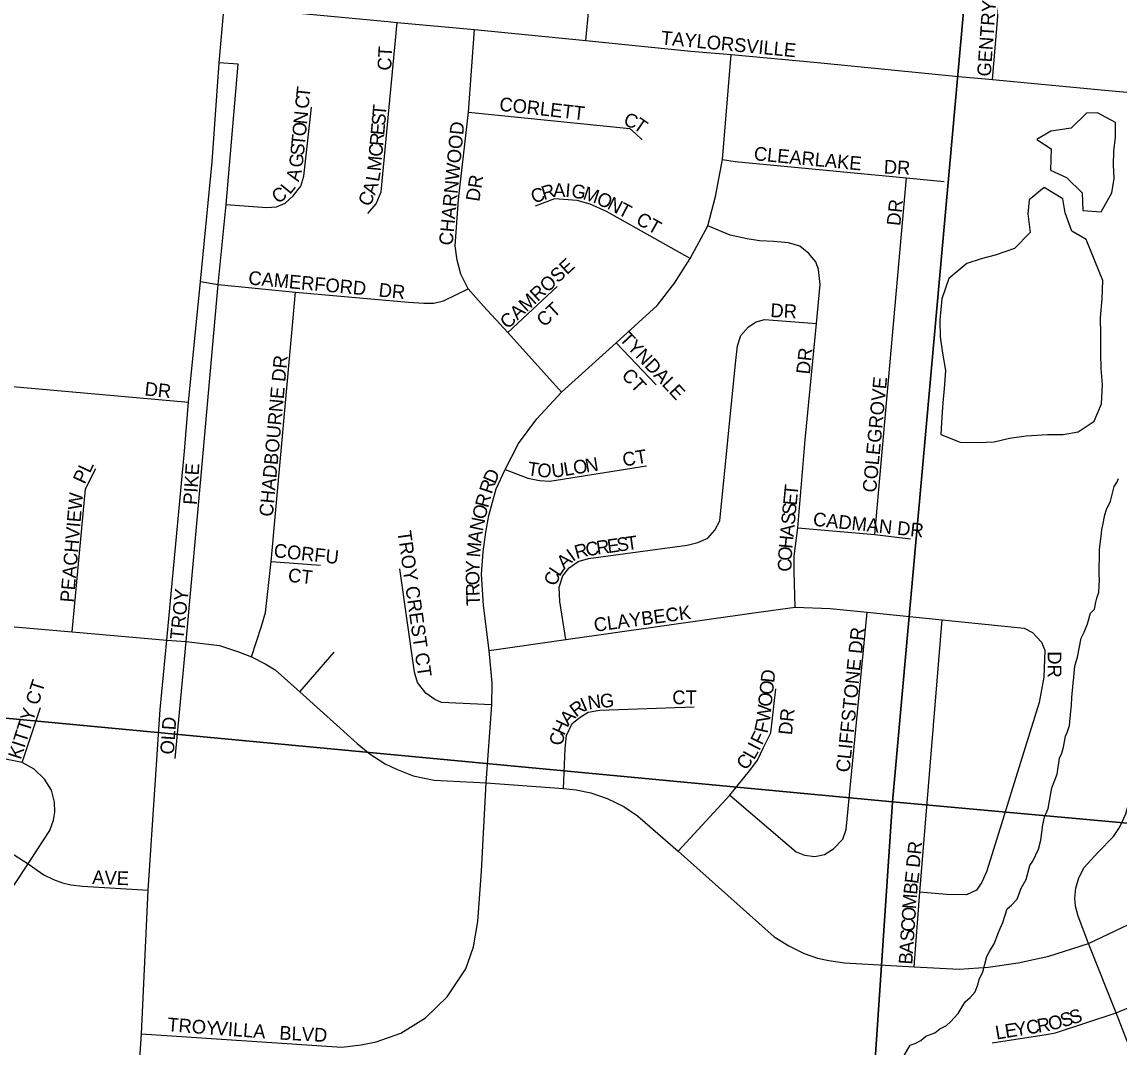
# Model space of a CAD drawing. Extents: x 0 to 680, y 0 to 440.
# Drawn here: x 66.7 to 78.56, y 242.52 to 253.61 of the extents above; entities that cross this region are included whole.
import ezdxf

# ---------------------------------------------------------------- set-up
doc = ezdxf.new("R2010")
doc.units = 0
for name, color, linetype in [('GM_X_City_Street', 7, 'Continuous'), ('GM_X_City_Street_Text', 7, 'Continuous'), ('GM_X_Minor_Lake', 7, 'Continuous'), ('GM_X_Minor_River', 7, 'Continuous'), ('GM_X_Section', 7, 'Continuous'), ('GM_X_State_Route', 7, 'Continuous')]:
    doc.layers.add(name, color=color, linetype=linetype)

msp = doc.modelspace()

# ---------------------------------------------------------------- linework, layer by layer
at = {"layer": 'GM_X_City_Street'}
for points in [[(72.795, 253.405), (72.858, 254.088), (72.924, 254.73), (72.965, 254.954), (73.029, 255.158), (73.131, 255.346), (73.358, 255.681), (73.531, 255.952), (73.629, 256.159), (73.721, 256.433), (73.764, 256.607), (73.791, 256.851), (73.816, 257.169), (73.858, 257.614), (73.954, 257.834), (74.076, 257.942), (74.174, 258.001), (74.311, 258.048), (74.544, 258.086), (74.584, 258.093)], [(77.19, 252.985), (77.242, 253.579), (77.254, 253.758), (77.313, 253.871), (77.427, 253.966), (77.738, 254.166)], [(68.883, 253.778), (70.652, 253.611), (70.755, 253.601), (71.591, 253.525), (72.795, 253.405), (73.929, 253.292), (74.365, 253.254), (75.297, 253.168), (76.863, 253.011), (77.072, 252.994)], [(70.439, 251.536), (70.526, 251.639), (70.581, 251.769), (70.755, 253.601)], [(72.532, 249.604), (71.95, 250.248), (71.689, 250.534), (71.524, 250.719), (71.443, 250.878), (71.403, 251.029), (71.381, 251.184), (71.417, 251.688), (71.525, 252.632), (71.591, 253.525)], [(71.718, 245.377), (71.779, 246.222), (71.782, 246.455), (71.751, 246.811), (71.687, 247.297), (71.668, 247.634), (71.685, 247.878), (71.712, 248.089), (71.747, 248.269), (71.826, 248.556), (71.921, 248.765), (72.065, 249.048), (72.265, 249.315), (72.532, 249.604), (73.123, 250.135), (73.567, 250.541), (73.753, 250.783), (73.923, 251.048), (74.114, 251.401), (74.195, 251.718), (74.27, 252.118), (74.365, 253.254)], [(68.355, 245.642), (68.473, 246.906), (68.643, 248.783), (68.82, 250.766), (68.905, 251.631), (69.037, 253.148), (68.829, 253.164)], [(77.072, 252.994), (77.19, 252.985), (78.406, 252.868), (79.235, 252.794)], [(78.937, 241.831), (78.529, 242.89), (78.227, 243.642), (78.115, 243.938), (78.087, 244.044), (78.08, 244.132), (78.093, 244.239), (78.123, 244.353), (78.181, 244.463), (78.33, 244.627), (78.498, 244.799), (78.564, 244.895), (78.633, 245.042), (78.67, 245.186), (78.706, 245.487), (78.992, 248.626), (79.068, 249.439), (79.098, 249.777), (79.085, 250.108), (79.046, 250.338), (79.031, 250.672), (79.235, 252.793)], [(68.905, 251.631), (69.341, 251.6), (69.45, 251.608), (69.543, 251.648), (69.631, 251.725), (69.712, 251.831), (69.746, 251.937), (69.827, 252.683)], [(71.525, 252.632), (73.27, 252.453), (73.332, 252.399), (73.405, 252.333)], [(74.27, 252.118), (74.407, 252.096), (76.26, 251.919), (76.668, 251.882)], [(75.917, 248.064), (76.26, 251.919)], [(73.923, 251.048), (73.017, 251.557), (72.842, 251.635), (72.699, 251.676), (72.454, 251.695), (72.246, 251.613)], [(75.057, 247.278), (75.048, 247.66), (75.047, 247.828), (75.086, 248.136), (75.166, 249.086), (75.288, 250.347), (75.329, 250.769), (75.31, 250.929), (75.279, 251.013), (75.204, 251.104), (75.109, 251.181), (74.987, 251.216), (74.825, 251.232), (74.672, 251.241), (74.538, 251.261), (74.356, 251.302), (74.114, 251.401)], [(68.627, 250.799), (68.82, 250.766), (69.654, 250.683), (70.877, 250.577), (71.042, 250.564), (71.152, 250.566), (71.257, 250.589), (71.524, 250.719)], [(71.95, 250.248), (72.485, 250.746)], [(69.179, 246.741), (69.288, 247.074), (69.331, 247.222), (69.391, 247.773), (69.654, 250.683)], [(72.579, 246.93), (72.514, 247.338), (72.505, 247.493), (72.545, 247.618), (72.615, 247.705), (72.713, 247.773), (72.823, 247.806), (73.888, 247.949), (74.006, 247.978), (74.112, 248.026), (74.189, 248.111), (74.243, 248.212), (74.411, 249.914), (74.433, 250.105), (74.469, 250.215), (74.554, 250.31), (74.636, 250.362), (74.726, 250.389), (75.288, 250.347)], [(63.484, 250.274), (64.271, 250.067), (64.994, 249.89), (65.247, 249.836), (65.562, 249.76), (66.029, 249.716), (66.679, 249.657), (68.499, 249.494)], [(73.123, 250.135), (73.554, 249.681)], [(67.243, 247.011), (67.384, 248.556), (67.498, 248.779)], [(71.921, 248.765), (72.168, 248.673), (72.294, 248.647), (72.406, 248.641), (73.451, 248.805)], [(75.086, 248.136), (75.917, 248.064), (76.304, 248.018)], [(69.391, 247.773), (69.925, 247.732)], [(71.779, 246.222), (71.235, 246.247), (71.161, 246.28), (71.064, 246.348), (70.973, 246.462), (70.943, 246.577), (70.785, 247.691)], [(71.751, 246.811), (72.579, 246.93), (74.634, 247.222), (75.057, 247.278), (75.436, 247.263), (75.836, 247.224), (76.646, 247.14), (77.532, 247.05), (77.622, 247.006), (77.722, 246.901), (77.755, 246.814), (77.745, 246.522), (77.696, 246.248), (77.394, 245.274), (77.274, 244.89), (77.127, 244.416), (77.076, 244.305), (77.017, 244.218), (76.91, 244.167), (76.692, 244.172), (76.405, 244.198)], [(74.352, 245.246), (74.97, 244.715), (75.067, 244.631), (75.157, 244.598), (75.27, 244.582), (75.375, 244.603), (75.472, 244.664), (75.574, 244.769), (75.61, 244.874), (75.836, 247.224)], [(66.116, 247.107), (67.243, 247.011), (68.265, 246.92), (68.473, 246.906), (68.835, 246.863), (69.04, 246.796), (69.179, 246.741), (69.327, 246.667), (69.435, 246.6), (69.703, 246.363), (70.323, 245.803), (70.462, 245.688), (70.624, 245.585), (70.746, 245.525), (70.926, 245.456), (71.156, 245.406), (71.718, 245.377), (72.553, 245.317), (72.69, 245.303), (72.847, 245.272), (73.025, 245.21), (73.204, 245.121), (73.352, 245.023), (73.791, 244.64), (74.664, 243.86), (74.829, 243.714), (74.989, 243.616), (75.154, 243.534), (75.3, 243.482), (75.42, 243.456), (75.592, 243.432), (76.343, 243.389), (76.829, 243.365), (77.145, 243.386), (77.468, 243.434), (77.801, 243.506), (78.227, 243.642), (78.736, 243.884)], [(76.343, 243.389), (76.405, 244.198), (76.646, 247.14)], [(69.703, 246.363), (70.074, 246.791)], [(73.791, 244.64), (74.352, 245.246), (74.578, 245.525), (74.649, 245.625), (74.716, 245.76), (74.793, 245.92), (74.849, 246.394)], [(66.701, 245.6), (66.9, 246.193)], [(72.553, 245.317), (72.571, 245.751), (72.586, 245.892), (72.648, 246.02), (72.733, 246.089), (72.82, 246.143), (72.945, 246.163), (73.965, 246.202)], [(66.611, 244.269), (66.766, 244.502), (66.925, 244.747), (66.999, 244.864), (67.04, 244.976), (67.055, 245.06), (67.051, 245.171), (67.017, 245.299), (66.942, 245.42), (66.832, 245.526), (66.701, 245.6), (66.446, 245.648)], [(67.99, 242.666), (70.156, 242.522), (70.366, 242.544), (70.527, 242.577), (70.795, 242.67), (71.06, 242.838), (71.296, 243.064), (71.496, 243.368), (71.58, 243.607), (71.628, 243.878), (71.667, 244.424), (71.718, 245.377)], [(77.188, 242.567), (77.772, 242.656), (77.873, 242.677), (78.529, 242.89), (78.979, 243.08), (79.568, 243.434), (79.942, 243.691), (80.255, 243.881), (80.537, 244.028), (80.914, 244.192), (81.189, 244.304), (81.615, 244.448), (81.757, 244.504), (81.828, 244.587), (81.885, 244.689), (81.877, 244.804), (81.78, 245.322)], [(62.576, 245.182), (64.219, 245.025), (65.049, 244.944), (65.952, 244.858), (66.106, 244.834), (66.26, 244.791), (66.408, 244.731), (66.766, 244.502), (66.935, 244.384), (67.04, 244.334), (67.137, 244.299), (67.226, 244.275), (67.352, 244.261), (68.064, 244.218)]]:
    msp.add_lwpolyline(points, dxfattribs=at)
at = {"layer": 'GM_X_Minor_Lake'}
for points in [[(78.325, 252.624), (78.206, 252.621), (78.042, 252.458), (77.822, 252.426), (77.671, 252.334), (77.824, 252.236), (77.819, 252.004)], [(77.819, 252.004), (77.99, 251.923), (78.159, 251.759), (78.168, 251.569), (78.364, 251.553), (78.481, 251.759), (78.507, 251.913), (78.498, 252.062), (78.501, 252.21), (78.522, 252.359), (78.519, 252.519), (78.325, 252.624)], [(78.385, 250.809), (78.203, 251.253), (78.05, 251.345), (77.977, 251.543), (77.95, 251.692), (77.75, 251.815), (77.587, 251.682), (77.572, 251.533), (77.598, 251.331), (77.428, 251.156), (77.219, 251.083), (77.069, 251.044), (76.914, 250.994), (76.72, 250.831), (76.644, 250.613), (76.622, 250.381), (76.624, 250.203), (76.651, 250.024), (76.683, 249.839), (76.667, 249.643), (76.652, 249.489), (76.643, 249.334), (76.633, 249.144), (76.84, 249.062), (77.036, 249.059), (77.209, 249.067)], [(77.209, 249.067), (77.376, 249.105), (77.555, 249.131), (77.787, 249.144), (77.954, 249.147), (78.115, 249.173), (78.289, 249.289), (78.37, 249.478), (78.38, 249.685), (78.366, 249.858), (78.363, 250.019), (78.361, 250.227), (78.359, 250.411), (78.375, 250.613), (78.385, 250.809)]]:
    msp.add_lwpolyline(points, dxfattribs=at)
at = {"layer": 'GM_X_Minor_River'}
msp.add_lwpolyline([(76.234, 242.431), (76.302, 242.542), (76.362, 242.565), (76.416, 242.594), (76.47, 242.64), (76.566, 242.674), (76.62, 242.72), (76.692, 242.755), (76.735, 242.795), (76.82, 242.883), (76.894, 243.012), (76.948, 243.059), (77.003, 243.117), (77.034, 243.206), (77.047, 243.253), (77.085, 243.336), (77.13, 243.501), (77.16, 243.554), (77.209, 243.637), (77.254, 243.761), (77.272, 243.802), (77.303, 243.867), (77.348, 244.015), (77.396, 244.055), (77.457, 244.12), (77.501, 244.238), (77.556, 244.332), (77.595, 244.486), (77.626, 244.533), (77.688, 244.662), (77.714, 244.757), (77.735, 244.923), (77.754, 245.006), (77.792, 245.1), (77.832, 245.326), (77.857, 245.391), (77.889, 245.473), (77.916, 245.645), (77.941, 245.698), (77.96, 245.763), (77.98, 245.882), (77.999, 245.923), (78.024, 246), (78.039, 246.155), (78.046, 246.214), (78.048, 246.303), (78.063, 246.457), (78.07, 246.517), (78.078, 246.606), (78.085, 246.653), (78.111, 246.736), (78.151, 246.944), (78.182, 247.008), (78.219, 247.097), (78.251, 247.215), (78.294, 247.256), (78.307, 247.333), (78.32, 247.374), (78.339, 247.44), (78.348, 247.576), (78.343, 247.624), (78.348, 247.897), (78.356, 247.963), (78.37, 248.075), (78.371, 248.117), (78.383, 248.164), (78.404, 248.277), (78.423, 248.336), (78.466, 248.425), (78.505, 248.584), (78.535, 248.625), (78.553, 248.669)], dxfattribs=at)
at = {"layer": 'GM_X_Section'}
for points in [[(61.775, 262.316), (77.523, 260.9), (76.108, 245.175), (60.408, 246.656)], [(93.325, 259.393), (91.891, 243.739), (76.108, 245.175), (77.523, 260.9)], [(60.408, 246.656), (76.108, 245.175), (75.056, 229.533), (59.484, 230.548)], [(76.108, 245.175), (91.891, 243.739), (90.794, 227.996), (75.056, 229.533)]]:
    msp.add_lwpolyline(points, close=True, dxfattribs=at)
at = {"layer": 'GM_X_State_Route'}
msp.add_lwpolyline([(67.038, 228.128), (67.167, 230.007), (67.268, 231.524), (67.431, 234.076), (67.555, 236), (67.678, 237.939), (67.794, 239.56), (67.866, 240.778), (67.99, 242.666), (68.064, 244.218), (68.191, 246.173), (68.265, 246.92), (68.454, 248.964), (68.499, 249.494), (68.627, 250.799), (68.756, 252.094), (68.829, 253.164), (68.883, 253.778), (69.011, 255.075), (69.146, 256.555), (69.155, 256.648)], dxfattribs=at)

# ---------------------------------------------------------------- texts
at = {"layer": 'GM_X_City_Street_Text'}
for s, height, rotation, p in [('GENTRY', 0.1482, 85.9127, (77.171, 253.012)), ('TAYLORSVILLE', 0.14823, 354.5094, (73.602, 253.364)), ('CT', 0.1482, 86.8222, (70.688, 253.077)), ('T', 0.148, 84.2369, (69.808, 252.779)), ('C', 0.148, 84.2096, (69.796, 252.662)), ('CORLETT', 0.1482, 353.5585, (71.854, 252.647)), ('N', 0.148, 84.2253, (69.779, 252.494)), ('T', 0.148, 84.6679, (70.633, 252.585)), ('O', 0.148, 84.2198, (69.766, 252.364)), ('S', 0.148, 84.6679, (70.624, 252.481)), ('CHARNWOOD', 0.1482, 84.4743, (71.353, 251.185)), ('C', 0.148, 341.6956, (73.193, 252.491)), ('T', 0.148, 325.5295, (73.295, 252.459)), ('R', 0.148, 84.6679, (70.603, 252.26)), ('E', 0.148, 84.6679, (70.614, 252.377)), ('S', 0.148, 84.2269, (69.745, 252.156)), ('T', 0.148, 84.2369, (69.755, 252.26)), ('C', 0.148, 84.6679, (70.592, 252.143)), ('G', 0.148, 84.4964, (69.732, 252.027)), ('CLEARLAKE', 0.1482, 354.4949, (74.606, 252.112)), ('M', 0.148, 84.6679, (70.578, 251.988)), ('DR', 0.1482, 356.989, (76.013, 251.968)), ('A', 0.148, 73.8455, (69.69, 251.872)), ('L', 0.148, 80.6638, (70.559, 251.873)), ('DR', 0.1482, 81.0215, (71.642, 251.658)), ('C', 0.148, 32.9964, (69.459, 251.636)), ('L', 0.148, 51.2651, (69.596, 251.734)), ('A', 0.148, 72.6557, (70.515, 251.727)), ('C', 0.148, 20.0785, (72.232, 251.64)), ('R', 0.148, 16.7225, (72.34, 251.68)), ('A', 0.148, 0.9399, (72.442, 251.712)), ('I', 0.148, 355.7555, (72.569, 251.714)), ('G', 0.148, 351.6195, (72.631, 251.71)), ('M', 0.148, 341.5247, (72.753, 251.692)), ('C', 0.148, 64.6476, (70.457, 251.6)), ('O', 0.148, 335.263, (72.898, 251.644)), ('N', 0.148, 332.9266, (73.015, 251.591)), ('T', 0.148, 332.4209, (73.131, 251.531)), ('DR', 0.1482, 83.982, (76.193, 251.396)), ('CT', 0.1482, 330.6494, (73.325, 251.43)), ('CAMROSE', 0.1482, 42.5647, (71.949, 250.278)), ('CAMERFORD', 0.1482, 354.6845, (69.141, 250.768)), ('DR', 0.1482, 353.9934, (70.549, 250.638)), ('CT', 0.1482, 42.7017, (72.344, 250.3)), ('DR', 0.1482, 356.9884, (74.787, 250.416)), ('TYNDALE', 0.1482, 313.1535, (73.149, 250.173)), ('DR', 0.1482, 83.9946, (75.215, 249.791)), ('CHADBOURNE DR', 0.14823, 84.718, (69.41, 248.252)), ('CT', 0.1482, 312.8717, (73.171, 249.777)), ('DR', 0.1482, 353.9946, (68.019, 249.568)), ('COLEGROVE', 0.1482, 84.4923, (75.932, 248.513)), ('CT', 0.1482, 9.4564, (73.203, 248.798)), ('T', 0.148, 351.8042, (72.155, 248.707)), ('O', 0.148, 353.526, (72.263, 248.692)), ('U', 0.148, 7.2565, (72.432, 248.677)), ('L', 0.148, 9.5188, (72.567, 248.695)), ('O', 0.148, 9.4623, (72.67, 248.712)), ('N', 0.148, 9.4623, (72.799, 248.733)), ('PL', 0.1482, 64.9823, (67.377, 248.6)), ('PIKE', 0.1482, 86.3038, (68.588, 248.381)), ('D', 0.148, 67.054, (71.814, 248.602)), ('R', 0.148, 71.181, (71.777, 248.494)), ('T', 0.148, 84.2812, (75.083, 248.477)), ('PEACHVIEW', 0.1482, 85.1208, (67.258, 247.325)), ('R', 0.148, 74.8918, (71.737, 248.345)), ('E', 0.148, 84.2861, (75.073, 248.373)), ('O', 0.148, 76.2765, (71.706, 248.219)), ('S', 0.148, 84.2812, (75.062, 248.269)), ('N', 0.148, 78.4457, (71.681, 248.093)), ('S', 0.148, 84.2812, (75.052, 248.165)), ('CADMAN DR', 0.1482, 353.9528, (75.245, 248.159)), ('A', 0.148, 84.285, (75.039, 248.036)), ('TROY CREST CT', 0.14823, 278.1298, (70.757, 248.096)), ('A', 0.148, 82.4169, (71.664, 247.966)), ('R', 0.148, 8.1129, (72.918, 247.846)), ('E', 0.148, 7.9756, (73.035, 247.862)), ('S', 0.148, 7.9756, (73.138, 247.877)), ('T', 0.148, 7.9485, (73.241, 247.891)), ('H', 0.148, 84.396, (75.026, 247.906)), ('CORFU', 0.1482, 353.7954, (69.415, 247.82)), ('M', 0.148, 84.893, (71.65, 247.812)), ('I', 0.148, 35.9695, (72.654, 247.766)), ('R', 0.148, 14.6842, (72.693, 247.798)), ('C', 0.148, 9.1709, (72.803, 247.827)), ('O', 0.148, 86.7632, (75.019, 247.777)), ('Y', 0.148, 87.726, (71.643, 247.645)), ('A', 0.148, 42.4648, (72.561, 247.681)), ('C', 0.148, 89.83, (75.019, 247.662)), ('CT', 0.1482, 353.6638, (69.569, 247.554)), ('O', 0.148, 91.1147, (71.645, 247.517)), ('C', 0.148, 71.181, (72.476, 247.499)), ('L', 0.148, 56.3933, (72.509, 247.601)), ('R', 0.148, 92.1429, (71.649, 247.4)), ('TROY', 0.1482, 84.0519, (68.445, 246.921)), ('T', 0.148, 92.1312, (71.653, 247.296)), ('CLAYBECK', 0.1482, 7.6979, (72.891, 247.011)), ('CLIFFSTONE DR', 0.14823, 84.0185, (75.645, 245.487)), ('DR', 0.1482, 270, (77.788, 246.801)), ('D', 0.148, 83.785, (74.83, 246.455)), ('KITTY CT', 0.1482, 72.1483, (66.685, 245.623)), ('O', 0.148, 83.7588, (74.816, 246.325)), ('G', 0.148, 3.4332, (72.951, 246.19)), ('CT', 0.1482, 0, (73.729, 246.229)), ('O', 0.148, 83.785, (74.801, 246.196)), ('R', 0.148, 36.1559, (72.688, 246.083)), ('I', 0.148, 23.4742, (72.776, 246.148)), ('N', 0.148, 8.093, (72.825, 246.171)), ('W', 0.148, 83.7691, (74.783, 246.027)), ('A', 0.148, 47.1794, (72.605, 245.993)), ('DR', 0.1482, 83.9946, (75.022, 245.891)), ('OLD', 0.1482, 86.0569, (68.34, 245.681)), ('H', 0.148, 65.3607, (72.558, 245.884)), ('F', 0.148, 77.2843, (74.757, 245.907)), ('C', 0.148, 86.0874, (72.553, 245.781)), ('F', 0.148, 64.2733, (74.7, 245.778)), ('I', 0.148, 62.9095, (74.668, 245.717)), ('C', 0.148, 49.8307, (74.52, 245.506)), ('L', 0.148, 60.3387, (74.613, 245.62)), ('DR', 0.1482, 83.9946, (76.402, 244.456)), ('AVE', 0.1482, 358.0261, (67.456, 244.285)), ('E', 0.148, 82.9055, (76.386, 244.281)), ('B', 0.148, 83.9897, (76.374, 244.165)), ('M', 0.148, 86.0078, (76.363, 244.01)), ('O', 0.148, 86.1757, (76.355, 243.88)), ('C', 0.148, 86.1601, (76.347, 243.763)), ('S', 0.148, 86.1714, (76.34, 243.659)), ('A', 0.148, 86.1728, (76.331, 243.529)), ('B', 0.148, 86.1843, (76.323, 243.411)), ('S', 0.148, 17.7355, (78.049, 242.763)), ('TROY', 0.1482, 355.4883, (68.266, 242.694)), ('VILLA', 0.1482, 355.5997, (68.788, 242.655)), ('Y', 0.148, 9.3279, (77.44, 242.636)), ('C', 0.148, 9.3274, (77.568, 242.657)), ('R', 0.148, 9.3408, (77.684, 242.676)), ('O', 0.148, 13.6765, (77.812, 242.698)), ('S', 0.148, 17.7111, (77.95, 242.732)), ('BLVD', 0.1482, 356.9887, (69.478, 242.603)), ('L', 0.148, 9.332, (77.234, 242.602)), ('E', 0.148, 9.3306, (77.337, 242.619))]:
    msp.add_text(s, height=height, rotation=rotation, dxfattribs=at).set_placement(p)

doc.saveas('drawing.dxf')
